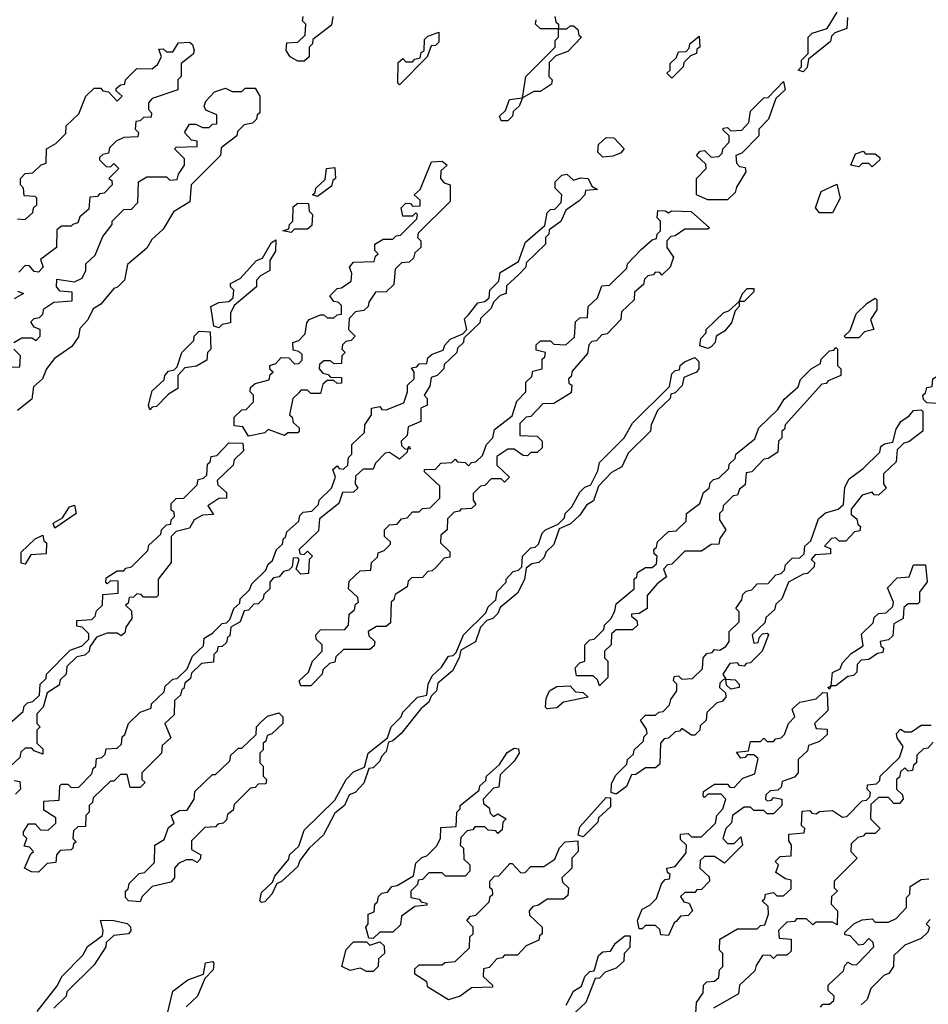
# Model space of a CAD drawing. Extents: x 2708302 to 2968450, y 494490 to 722710.
# Tile 272 of 284: x 2908828 to 2911597, y 676270 to 679268. Entities that reach past the tile are written whole.
import ezdxf

# ---------------------------------------------------------------- set-up
doc = ezdxf.new("R2010")
doc.units = 0

msp = doc.modelspace()

# ---------------------------------------------------------------- linework, layer by layer
at = {"layer": '0CON20XD'}
for points in [[(2909695, 679142.5), (2909675, 679142.5), (2909652.5, 679155), (2909640, 679175), (2909641.7, 679198.3), (2909675, 679200), (2909698.3, 679221.7), (2909700, 679255), (2909690, 679265), (2909691.7, 679278.3)], [(2909781.7, 679278.3), (2909778.3, 679251.7), (2909721.7, 679208.3), (2909720, 679195), (2909710, 679185), (2909710, 679155), (2909695, 679142.5)], [(2910458.3, 679278.3), (2910461.7, 679261.7), (2910470, 679255), (2910470, 679240), (2910495, 679240), (2910505, 679250), (2910515, 679250), (2910528.3, 679238.3), (2910531.7, 679221.7), (2910540, 679215), (2910498.3, 679171.7), (2910461.7, 679158.3), (2910441.7, 679138.3), (2910440, 679095), (2910450, 679085), (2910448.3, 679071.7), (2910415, 679050), (2910395, 679050), (2910360, 679030), (2910350, 679005), (2910331.7, 678988.3), (2910330, 678975), (2910315, 678960)], [(2911215, 679110), (2911200, 679115), (2911210, 679125), (2911210, 679145), (2911230, 679165), (2911230, 679215), (2911243, 679227), (2911288.3, 679241.7), (2911318.3, 679291.7)], [(2911350, 679275), (2911348.3, 679241.7), (2911311.7, 679228.3), (2911301.7, 679218.3), (2911298.3, 679201.7), (2911231.7, 679148.3), (2911227, 679123), (2911215, 679110)], [(2910315, 678960), (2910295, 678960), (2910290, 678975), (2910308.3, 678991.7), (2910320, 679025), (2910360, 679030), (2910370, 679095), (2910460, 679185), (2910460, 679205), (2910470, 679215), (2910470, 679240), (2910415, 679240), (2910400, 679255), (2910401.7, 679268.3)], [(2909985, 679070), (2909980, 679075), (2909981.7, 679138.3), (2909995, 679150), (2910005, 679140), (2910025, 679140), (2910031.7, 679148.3), (2910048.3, 679151.7), (2910051.7, 679168.3), (2910060, 679175), (2910061.7, 679208.3), (2910071.7, 679218.3), (2910105, 679230), (2910105, 679200), (2910095, 679190), (2910081.7, 679188.3), (2910070, 679155), (2909985, 679070)], [(2910815, 679090), (2910800, 679105), (2910810, 679115), (2910810, 679135), (2910828.3, 679151.7), (2910835, 679170), (2910858.3, 679171.7), (2910868.3, 679181.7), (2910870, 679195), (2910898.3, 679218.3), (2910900, 679185), (2910891.7, 679178.3), (2910890, 679165), (2910871.7, 679158.3), (2910851.7, 679138.3), (2910850, 679125), (2910815, 679090)], [(2908821.7, 678661.7), (2908845, 678660), (2908868.3, 678681.7), (2908870, 678695), (2908880, 678705), (2908880, 678725), (2908875, 678730), (2908841.7, 678731.7), (2908840, 678755), (2908830, 678765), (2908830, 678785), (2908845, 678800), (2908868.3, 678801.7), (2908893.6, 678826.4), (2908908.3, 678831.7), (2908910, 678875), (2908938.3, 678891.7), (2908968.3, 678921.7), (2908970, 678945), (2909008.3, 678981.7), (2909030, 679035), (2909055, 679060), (2909075, 679060), (2909081.7, 679051.7), (2909098.3, 679048.3), (2909125, 679020), (2909140, 679035), (2909121.7, 679051.7), (2909121.7, 679058.3), (2909135, 679070), (2909148.3, 679071.7), (2909150, 679085), (2909185, 679120), (2909231.7, 679118.3), (2909248.3, 679131.7), (2909260, 679155), (2909251.7, 679178.3), (2909265, 679180), (2909275, 679170), (2909295, 679170), (2909311.7, 679198.3), (2909345, 679200), (2909355, 679192.5), (2909360, 679175), (2909356.4, 679163.6), (2909320, 679135), (2909320, 679095), (2909310, 679085), (2909310, 679055), (2909231.7, 679028.3), (2909220, 679015), (2909220, 678995), (2909230, 678985), (2909228.3, 678971.7), (2909205, 678970), (2909195, 678960), (2909181.7, 678958.3), (2909180, 678935), (2909190, 678925), (2909188.3, 678911.7), (2909145, 678910), (2909121.7, 678898.3), (2909101.7, 678878.3), (2909098.3, 678861.7), (2909081.7, 678858.3), (2909071.7, 678848.3), (2909071.7, 678841.7), (2909091.7, 678821.7), (2909105, 678820), (2909115, 678830), (2909130, 678815), (2909100, 678785), (2909108.3, 678778.3), (2909110, 678765), (2909085, 678740), (2909071.7, 678738.3), (2909065, 678730), (2909041.7, 678728.3), (2909038.3, 678691.7), (2909011.7, 678668.3), (2909005, 678650), (2908990, 678645), (2908985, 678640), (2908955, 678640), (2908941.7, 678628.3), (2908940, 678575), (2908891.7, 678538.3), (2908900, 678515), (2908885, 678500), (2908871.7, 678501.7), (2908858.3, 678518.3), (2908845, 678520), (2908825, 678500)], [(2910985, 678720), (2910925, 678720), (2910890, 678735), (2910890, 678785), (2910920, 678815), (2910918.3, 678828.3), (2910890, 678855), (2910901.7, 678868.3), (2910915, 678870), (2910935, 678850), (2910958.3, 678851.7), (2910968.3, 678861.7), (2910970, 678875), (2910990, 678895), (2910990, 678915), (2910971.7, 678931.7), (2910971.7, 678938.3), (2910985, 678940), (2910995, 678930), (2911028.3, 678931.7), (2911050, 678955), (2911055, 678990), (2911095, 679030), (2911108.3, 679031.7), (2911155, 679080), (2911160, 679055), (2911131.7, 679028.3), (2911110, 678965), (2911080, 678935), (2911080, 678915), (2911028.3, 678861.7), (2911010, 678855), (2911011.7, 678831.7), (2911021.7, 678821.7), (2911038.3, 678818.3), (2911040, 678805), (2911011.7, 678758.3), (2911008.3, 678741.7), (2910985, 678720)], [(2908810, 678285), (2908835, 678300), (2908865, 678300), (2908878.3, 678291.7), (2908890, 678305), (2908890, 678325), (2908871.7, 678331.7), (2908861.7, 678348.3), (2908871.7, 678358.3), (2908888.3, 678361.7), (2908898.3, 678371.7), (2908901.7, 678388.3), (2908931.7, 678408.3), (2908988.3, 678411.7), (2908988.3, 678438.3), (2908951.7, 678441.7), (2908940, 678455), (2908941.7, 678478.3), (2908995, 678470), (2909018.3, 678481.7), (2909030, 678505), (2909030, 678525), (2909058.3, 678551.7), (2909081.7, 678608.3), (2909110, 678645), (2909110, 678655), (2909145, 678690), (2909168.3, 678691.7), (2909188.3, 678711.7), (2909190, 678775), (2909215, 678790), (2909275, 678790), (2909285, 678780), (2909308.3, 678781.7), (2909311.7, 678798.3), (2909330, 678825), (2909330, 678845), (2909300, 678875), (2909305, 678880), (2909368.3, 678881.7), (2909368.3, 678898.3), (2909351.7, 678901.7), (2909330, 678925), (2909345, 678950), (2909365, 678950), (2909385, 678940), (2909405, 678940), (2909415, 678950), (2909428.3, 678951.7), (2909428.3, 678978.3), (2909395, 678992.5), (2909390, 679005), (2909395, 679020), (2909421.7, 679048.3), (2909455, 679060), (2909475, 679050), (2909505, 679050), (2909515, 679060), (2909545, 679060), (2909560, 679035), (2909560, 678985), (2909551.7, 678978.3), (2909550, 678965), (2909537, 678953), (2909511.7, 678948.3), (2909491.7, 678928.3), (2909490, 678915), (2909441.7, 678878.3), (2909440, 678855), (2909350, 678765), (2909346.4, 678713.6), (2909297, 678683), (2909265, 678630), (2909230.7, 678599.3), (2909215, 678572.5), (2909157, 678523), (2909147.5, 678475), (2909126.4, 678453.6), (2909115, 678450), (2909075, 678402.5), (2909051.7, 678388.3), (2909036.1, 678353.9), (2909011.7, 678328.3), (2909007, 678303), (2908986.4, 678273.6), (2908933.6, 678236.4), (2908910, 678205), (2908897.5, 678175), (2908870, 678150), (2908865, 678112.5), (2908821.7, 678078.3)], [(2910605, 678850), (2910590, 678865), (2910591.7, 678888.3), (2910615, 678910), (2910638.3, 678908.3), (2910670, 678875), (2910658.3, 678861.7), (2910635, 678852.5), (2910605, 678850)], [(2911425, 678820), (2911415, 678830), (2911395, 678830), (2911385, 678820), (2911360, 678825), (2911375, 678860), (2911397.5, 678867.5), (2911405, 678860), (2911435, 678860), (2911448.3, 678848.3), (2911448.3, 678841.7), (2911425, 678820)], [(2909525, 678000), (2909508.3, 678028.3), (2909481.7, 678031.7), (2909481.7, 678058.3), (2909505, 678080), (2909518.3, 678081.7), (2909540, 678105), (2909540, 678125), (2909530, 678135), (2909531.7, 678148.3), (2909545, 678160), (2909588.3, 678171.7), (2909591.7, 678188.3), (2909600, 678195), (2909591.7, 678201.7), (2909590, 678215), (2909608.3, 678221.7), (2909625, 678240), (2909648.3, 678238.3), (2909665, 678220), (2909678.3, 678221.7), (2909688.3, 678231.7), (2909688.3, 678248.3), (2909678.3, 678258.3), (2909661.7, 678261.7), (2909660, 678285), (2909678.3, 678291.7), (2909698.3, 678311.7), (2909702.5, 678345), (2909710, 678355), (2909745, 678370), (2909755, 678370), (2909765, 678360), (2909785, 678360), (2909795, 678370), (2909808.3, 678371.7), (2909808.3, 678398.3), (2909798.3, 678408.3), (2909785, 678410), (2909773, 678427), (2909795, 678450), (2909808.3, 678451.7), (2909838.3, 678471.7), (2909840, 678495), (2909832.5, 678515), (2909845, 678530), (2909908.3, 678531.7), (2909911.7, 678548.3), (2909920, 678555), (2909910, 678565), (2909910, 678585), (2909935, 678600), (2909965, 678600), (2909975, 678610), (2909988.3, 678611.7), (2910038.3, 678661.7), (2910040, 678675), (2910035, 678680), (2910025, 678670), (2909995, 678670), (2909990, 678695), (2910005, 678710), (2910018.3, 678708.3), (2910025, 678700), (2910048.3, 678701.7), (2910048.3, 678718.3), (2910030, 678735), (2910048.3, 678751.7), (2910082.5, 678835), (2910115, 678837.5), (2910130, 678825), (2910111.7, 678808.3), (2910110, 678785), (2910121.7, 678771.7), (2910140, 678765), (2910140, 678715), (2910041.7, 678618.3), (2910040, 678605), (2910050, 678595), (2910050, 678575), (2910031.7, 678558.3), (2910028.3, 678541.7), (2910015, 678530), (2909991.7, 678528.3), (2909971.7, 678508.3), (2909968.3, 678461.7), (2909945, 678440), (2909911.7, 678438.3), (2909891.7, 678408.3), (2909890, 678395), (2909877, 678383), (2909851.7, 678378.3), (2909831.7, 678358.3), (2909830, 678325), (2909850, 678305), (2909838.3, 678291.7), (2909821.7, 678288.3), (2909811.7, 678278.3), (2909810, 678265), (2909820, 678255), (2909810, 678245), (2909808.3, 678221.7), (2909785, 678220), (2909775, 678230), (2909755, 678230), (2909741.7, 678218.3), (2909740, 678205), (2909751.7, 678191.7), (2909768.3, 678188.3), (2909775, 678180), (2909808.3, 678178.3), (2909808.3, 678161.7), (2909795, 678160), (2909785, 678170), (2909765, 678170), (2909751.7, 678158.3), (2909745, 678130), (2909715, 678130), (2909705, 678140), (2909685, 678140), (2909678.3, 678131.7), (2909660, 678115), (2909650, 678065), (2909658.3, 678058.3), (2909661.7, 678041.7), (2909680, 678025), (2909680, 678015), (2909675, 678010), (2909645, 678010), (2909635, 678002.5), (2909585, 678020), (2909575, 678010), (2909525, 678000)], [(2908885, 676672.5), (2908863.6, 676673.6), (2908842.5, 676685), (2908861.7, 676728.3), (2908870, 676735), (2908858.3, 676748.3), (2908841.7, 676751.7), (2908850, 676775), (2908840, 676785), (2908840, 676795), (2908855, 676820), (2908875, 676820), (2908891.7, 676801.7), (2908915, 676800), (2908938.3, 676821.7), (2908938.3, 676838.3), (2908901.7, 676861.7), (2908901.7, 676888.3), (2908948.3, 676891.7), (2908950, 676935), (2908955, 676940), (2908975, 676940), (2908985, 676930), (2909008.3, 676931.7), (2909048.3, 676971.7), (2909051.7, 676988.3), (2909060, 676995), (2909061.7, 677018.3), (2909078.3, 677021.7), (2909088.3, 677031.7), (2909091.7, 677048.3), (2909125, 677050), (2909138.3, 677061.7), (2909140, 677085), (2909148.3, 677091.7), (2909160, 677125), (2909195, 677160), (2909228.3, 677171.7), (2909230, 677185), (2909268.3, 677221.7), (2909271.7, 677238.3), (2909295, 677260), (2909308.3, 677261.7), (2909338.3, 677291.7), (2909355, 677330), (2909388.3, 677361.7), (2909390, 677385), (2909415, 677400), (2909445, 677430), (2909458.3, 677431.7), (2909468.3, 677441.7), (2909480, 677475), (2909498.3, 677491.7), (2909500, 677505), (2909528.3, 677531.7), (2909535, 677550), (2909578.3, 677591.7), (2909585, 677610), (2909598.3, 677621.7), (2909610, 677655), (2909628.3, 677671.7), (2909631.7, 677688.3), (2909638.3, 677691.7), (2909641.7, 677708.3), (2909678.3, 677741.7), (2909681.7, 677758.3), (2909691.7, 677768.3), (2909718.3, 677771.7), (2909738.3, 677791.7), (2909740, 677805), (2909778.3, 677841.7), (2909790, 677875), (2909781.7, 677898.3), (2909795, 677910), (2909801.7, 677901.7), (2909815, 677900), (2909828.3, 677911.7), (2909830, 677935), (2909840, 677945), (2909840, 677975), (2909878.3, 678011.7), (2909880, 678035), (2909900, 678065), (2909900, 678085), (2909925, 678090), (2909931.7, 678081.7), (2909945, 678080), (2909998.3, 678101.7), (2910010, 678135), (2910010, 678155), (2910030, 678175), (2910030, 678195), (2910021.7, 678208.3), (2910038.3, 678211.7), (2910045, 678220), (2910068.3, 678221.7), (2910071.7, 678238.3), (2910085, 678250), (2910118.3, 678261.7), (2910123, 678277), (2910140, 678295), (2910178.3, 678311.7), (2910190, 678325), (2910183, 678357), (2910195, 678370), (2910223.6, 678406.4), (2910245, 678410), (2910258.3, 678421.7), (2910260, 678445), (2910288.3, 678471.7), (2910291.7, 678498.3), (2910348.3, 678531.7), (2910369.3, 678590.7), (2910428.3, 678641.7), (2910435, 678680), (2910445, 678690), (2910458.3, 678691.7), (2910478.3, 678711.7), (2910480, 678735), (2910460, 678755), (2910460, 678775), (2910480, 678795), (2910495, 678797.5), (2910515, 678780), (2910537, 678787), (2910560, 678785), (2910571.7, 678761.7), (2910588.3, 678751.7), (2910551.7, 678748.3), (2910550, 678735), (2910533, 678717), (2910491.7, 678688.3), (2910476.4, 678653.6), (2910441.7, 678628.3), (2910440, 678615), (2910430, 678605), (2910430, 678585), (2910371.7, 678528.3), (2910370, 678515), (2910348.3, 678491.7), (2910311.7, 678458.3), (2910310, 678435), (2910291.7, 678428.3), (2910271.7, 678408.3), (2910265, 678390), (2910231.7, 678358.3), (2910230, 678345), (2910181.7, 678298.3), (2910180, 678285), (2910161.7, 678268.3), (2910160, 678255), (2910121.7, 678218.3), (2910120, 678205), (2910100, 678185), (2910081.7, 678178.3), (2910077.5, 678152.5), (2910060, 678125), (2910070, 678115), (2910070, 678095), (2910050, 678085), (2910050, 678045), (2910011.7, 678028.3), (2910008.3, 678001.7), (2909990, 677985), (2909991.7, 677971.7), (2910001.7, 677961.7), (2910010, 677960), (2910015, 677970), (2910018.3, 677961.7), (2910010, 677960), (2910008.3, 677951.7), (2909985, 677930), (2909955, 677950), (2909941.7, 677948.3), (2909911.7, 677918.3), (2909905, 677900), (2909875, 677900), (2909851.7, 677878.3), (2909850, 677855), (2909858.3, 677841.7), (2909845, 677830), (2909811.7, 677828.3), (2909800, 677795), (2909741.7, 677748.3), (2909738.3, 677711.7), (2909680, 677655), (2909681.7, 677641.7), (2909695, 677640), (2909705, 677650), (2909720, 677635), (2909710, 677625), (2909708.3, 677581.7), (2909685, 677580), (2909670, 677595), (2909680, 677625), (2909675, 677630), (2909661.7, 677628.3), (2909658.3, 677601.7), (2909648.3, 677591.7), (2909631.7, 677588.3), (2909618.3, 677571.7), (2909601.7, 677568.3), (2909590, 677555), (2909590, 677535), (2909571.7, 677518.3), (2909570, 677505), (2909555, 677490), (2909541.7, 677488.3), (2909525, 677470), (2909511.7, 677468.3), (2909500, 677435), (2909471.7, 677418.3), (2909468.3, 677391.7), (2909461.7, 677388.3), (2909458.3, 677371.7), (2909445, 677360), (2909431.7, 677358.3), (2909430, 677345), (2909420, 677335), (2909418.3, 677311.7), (2909381.7, 677308.3), (2909351.7, 677278.3), (2909348.3, 677261.7), (2909331.7, 677248.3), (2909328.3, 677231.7), (2909321.7, 677228.3), (2909318.3, 677211.7), (2909300, 677195), (2909298.3, 677151.7), (2909270, 677125), (2909288.3, 677081.7), (2909261.7, 677058.3), (2909260, 677035), (2909200, 676975), (2909200, 676955), (2909210, 676945), (2909195, 676930), (2909165, 676930), (2909155, 676970), (2909135, 676970), (2909115, 676950), (2909105, 676950), (2909051.7, 676898.3), (2909050, 676885), (2909040, 676875), (2909040, 676855), (2909030, 676845), (2909028.3, 676811.7), (2909005, 676810), (2908991.7, 676798.3), (2908990, 676775), (2909000, 676765), (2908991.7, 676758.3), (2908990, 676745), (2908985, 676740), (2908951.7, 676738.3), (2908940, 676725), (2908938.3, 676701.7), (2908911.7, 676698.3), (2908885, 676672.5)], [(2909735, 678730), (2909720, 678735), (2909728.3, 678741.7), (2909730, 678755), (2909758.3, 678781.7), (2909762.5, 678815), (2909788.3, 678818.3), (2909790, 678785), (2909781.7, 678778.3), (2909778.3, 678761.7), (2909735, 678730)], [(2911305, 678680), (2911265, 678680), (2911252.5, 678695), (2911270, 678745), (2911317.5, 678767.5), (2911327.5, 678725), (2911305, 678680)], [(2909655, 678620), (2909630, 678625), (2909648.3, 678631.7), (2909650, 678645), (2909660, 678655), (2909661.7, 678698.3), (2909675, 678710), (2909708.3, 678708.3), (2909710, 678685), (2909720, 678675), (2909718.3, 678641.7), (2909705, 678630), (2909665, 678630), (2909655, 678620)], [(2909715, 677240), (2909685, 677240), (2909680, 677255), (2909708.3, 677281.7), (2909720, 677315), (2909750, 677345), (2909750, 677365), (2909731.7, 677381.7), (2909730, 677395), (2909745, 677410), (2909818.3, 677411.7), (2909830, 677425), (2909831.7, 677458.3), (2909848.3, 677471.7), (2909851.7, 677488.3), (2909860, 677495), (2909858.3, 677508.3), (2909830, 677535), (2909831.7, 677558.3), (2909865, 677590), (2909898.3, 677591.7), (2909900, 677615), (2909918.3, 677631.7), (2909920, 677645), (2909938.3, 677651.7), (2909958.3, 677671.7), (2909958.3, 677678.3), (2909940, 677695), (2909940, 677715), (2909955, 677730), (2909978.3, 677731.7), (2909991.7, 677748.3), (2910008.3, 677751.7), (2910025, 677770), (2910045, 677770), (2910055, 677780), (2910078.3, 677781.7), (2910108.3, 677811.7), (2910108.3, 677848.3), (2910061.7, 677891.7), (2910061.7, 677898.3), (2910095, 677900), (2910111.7, 677918.3), (2910145, 677920), (2910155, 677930), (2910161.7, 677921.7), (2910185, 677920), (2910195, 677910), (2910205, 677920), (2910218.3, 677921.7), (2910238.3, 677941.7), (2910250, 677975), (2910270, 677995), (2910275, 678020), (2910328.3, 678061.7), (2910343, 678107), (2910370, 678135), (2910370, 678165), (2910388.3, 678181.7), (2910391.7, 678198.3), (2910420, 678205), (2910420, 678235), (2910428.3, 678241.7), (2910430, 678255), (2910401.7, 678261.7), (2910401.7, 678278.3), (2910415, 678290), (2910445, 678290), (2910455, 678280), (2910491.7, 678278.3), (2910518.3, 678301.7), (2910521.7, 678348.3), (2910535, 678360), (2910558.3, 678361.7), (2910560, 678395), (2910588.3, 678421.7), (2910601.7, 678458.3), (2910625, 678460), (2910678.3, 678511.7), (2910680, 678525), (2910721.7, 678568.3), (2910755, 678597.5), (2910768.3, 678601.7), (2910770, 678615), (2910780, 678625), (2910780, 678655), (2910770, 678665), (2910772.5, 678687.5), (2910795, 678686.7), (2910805, 678680), (2910814, 678686), (2910874.1, 678684.1), (2910930, 678635), (2910925, 678630), (2910855, 678630), (2910825, 678610), (2910811.7, 678608.3), (2910800, 678595), (2910800, 678575), (2910820, 678545), (2910810, 678515), (2910785, 678490), (2910778.3, 678498.3), (2910765, 678500), (2910758.3, 678491.7), (2910741.7, 678488.3), (2910731.7, 678478.3), (2910728.3, 678461.7), (2910701.7, 678438.3), (2910700, 678415), (2910661.7, 678378.3), (2910660, 678355), (2910618.3, 678311.7), (2910601.7, 678308.3), (2910585, 678290), (2910571.7, 678288.3), (2910561.7, 678278.3), (2910558.3, 678251.7), (2910511.7, 678198.3), (2910508.3, 678181.7), (2910500, 678175), (2910501.7, 678161.7), (2910510, 678155), (2910508.3, 678131.7), (2910455, 678100), (2910421.7, 678098.3), (2910385, 678060), (2910371.7, 678058.3), (2910351.7, 678038.3), (2910351.7, 678001.7), (2910405, 678000), (2910420, 677985), (2910420, 677965), (2910405, 677950), (2910385, 677950), (2910375, 677940), (2910361.7, 677941.7), (2910335, 677960), (2910315, 677960), (2910281.7, 677938.3), (2910281.7, 677911.7), (2910320, 677875), (2910305, 677860), (2910295, 677870), (2910265, 677870), (2910245, 677850), (2910231.7, 677848.3), (2910210, 677825), (2910210, 677805), (2910218.3, 677791.7), (2910205, 677780), (2910171.7, 677778.3), (2910168.3, 677771.7), (2910151.7, 677768.3), (2910131.7, 677748.3), (2910130, 677715), (2910111.7, 677698.3), (2910110, 677675), (2910138.3, 677648.3), (2910138.3, 677631.7), (2910121.7, 677628.3), (2910098.3, 677601.7), (2910085, 677590), (2910071.7, 677588.3), (2910055, 677570), (2910021.7, 677568.3), (2910011.7, 677558.3), (2910008.3, 677541.7), (2909971.7, 677518.3), (2909968.3, 677501.7), (2909960, 677495), (2909958.3, 677431.7), (2909945, 677420), (2909915, 677420), (2909890, 677405), (2909891.7, 677391.7), (2909910, 677375), (2909908.3, 677361.7), (2909895, 677350), (2909815, 677350), (2909791.7, 677328.3), (2909788.3, 677311.7), (2909771.7, 677308.3), (2909751.7, 677288.3), (2909750, 677275), (2909715, 677240)], [(2909435, 678330), (2909420, 678335), (2909410, 678395), (2909435, 678406.7), (2909465, 678410), (2909478.3, 678421.7), (2909480, 678445), (2909470, 678455), (2909470, 678465), (2909500, 678480), (2909550, 678535), (2909568.3, 678541.7), (2909595, 678590), (2909608.3, 678598.3), (2909607, 678563), (2909590, 678535), (2909590, 678505), (2909561.7, 678488.3), (2909550, 678475), (2909550, 678455), (2909481.7, 678398.3), (2909470, 678375), (2909470, 678345), (2909445, 678340), (2909435, 678330)], [(2908821.7, 678441.7), (2908840, 678435), (2908811.7, 678418.3)], [(2910925, 678267.5), (2910900, 678275), (2910903, 678297), (2910920, 678315), (2910920, 678325), (2910973.6, 678376.4), (2910988.3, 678381.7), (2911020, 678410), (2911030, 678435), (2911045, 678450), (2911065, 678450), (2911065, 678440), (2911035, 678410), (2911020, 678410), (2911020, 678395), (2911008.3, 678381.7), (2910996.7, 678345), (2910975, 678320), (2910950, 678305), (2910946.7, 678285), (2910935, 678272.5), (2910925, 678267.5)], [(2911385, 678300), (2911345, 678300), (2911340, 678305), (2911358.3, 678321.7), (2911377, 678373), (2911410, 678405), (2911435, 678420), (2911440, 678415), (2911440, 678385), (2911420, 678355), (2911430, 678325), (2911401.7, 678318.3), (2911385, 678300)], [(2909225, 678080), (2909220, 678095), (2909231.7, 678138.3), (2909268.3, 678171.7), (2909270, 678185), (2909281.7, 678198.3), (2909298.3, 678201.7), (2909308.3, 678211.7), (2909322.5, 678255), (2909358.3, 678291.7), (2909360, 678305), (2909375, 678320), (2909408.3, 678318.3), (2909410, 678265), (2909400, 678255), (2909398.3, 678231.7), (2909367, 678213), (2909331.7, 678208.3), (2909310, 678185), (2909310, 678145), (2909281.7, 678128.3), (2909245, 678090), (2909231.7, 678088.3), (2909225, 678080)], [(2908795, 678210), (2908828.3, 678211.7), (2908830, 678245), (2908810, 678265)], [(2910595, 677240), (2910588.3, 677258.3), (2910575, 677270), (2910525, 677270), (2910520, 677295), (2910535, 677310), (2910550, 677315), (2910550, 677365), (2910565, 677380), (2910578.3, 677381.7), (2910608.3, 677411.7), (2910610, 677425), (2910630, 677445), (2910641.7, 677468.3), (2910645, 677490), (2910700, 677535), (2910700, 677565), (2910708.3, 677571.7), (2910710, 677585), (2910735, 677600), (2910755, 677600), (2910768.3, 677611.7), (2910770, 677635), (2910761.7, 677641.7), (2910760, 677655), (2910768.3, 677661.7), (2910771.7, 677678.3), (2910805, 677710), (2910828.3, 677711.7), (2910858.3, 677741.7), (2910860, 677765), (2910900, 677795), (2910911.7, 677828.3), (2910928.3, 677841.7), (2910931.7, 677858.3), (2910941.7, 677868.3), (2910958.3, 677871.7), (2910988.3, 677901.7), (2910990, 677915), (2911008.3, 677931.7), (2911010, 677945), (2911068.3, 677991.7), (2911080, 678025), (2911138.3, 678081.7), (2911157, 678113), (2911200, 678150), (2911207, 678173), (2911240, 678205), (2911268.3, 678221.7), (2911270, 678235), (2911295, 678260), (2911308.3, 678261.7), (2911315, 678270), (2911320, 678265), (2911320, 678215), (2911330, 678205), (2911330, 678185), (2911291.7, 678168.3), (2911285, 678160), (2911271.7, 678158.3), (2911160, 678035), (2911158.3, 678021.7), (2911150, 678015), (2911150, 677995), (2911140, 677985), (2911138.3, 677951.7), (2911108.3, 677931.7), (2911095, 677930), (2911058.3, 677891.7), (2911041.7, 677888.3), (2911038.3, 677851.7), (2911021.7, 677838.3), (2911015, 677820), (2911001.7, 677818.3), (2910971.7, 677788.3), (2910970, 677775), (2910960, 677765), (2910960, 677745), (2910980, 677715), (2910961.7, 677688.3), (2910958.3, 677671.7), (2910935, 677670), (2910905, 677650), (2910855, 677650), (2910815, 677610), (2910801.7, 677608.3), (2910790, 677595), (2910798.3, 677571.7), (2910770, 677550), (2910740, 677515), (2910740, 677475), (2910715, 677460), (2910691.7, 677458.3), (2910691.7, 677451.7), (2910708.3, 677438.3), (2910710, 677425), (2910695, 677410), (2910645, 677410), (2910631.7, 677398.3), (2910630, 677365), (2910610, 677345), (2910610, 677325), (2910620, 677315), (2910620, 677265), (2910595, 677240)], [(2911625, 678100), (2911591.7, 678101.7), (2911581.7, 678111.7), (2911580, 678125), (2911588.3, 678131.7), (2911591.7, 678148.3), (2911608.3, 678151.7), (2911610, 678175), (2911635, 678190), (2911650, 678215), (2911650, 678235), (2911660, 678245), (2911650, 678255), (2911651.7, 678268.3), (2911668.3, 678271.7), (2911675, 678280), (2911718.3, 678278.3), (2911718.3, 678241.7), (2911671.7, 678178.3), (2911668.3, 678151.7), (2911641.7, 678128.3), (2911638.3, 678111.7), (2911625, 678100)], [(2909565, 676580), (2909560, 676585), (2909565, 676610), (2909598.3, 676641.7), (2909605, 676660), (2909648.3, 676711.7), (2909650, 676725), (2909678.3, 676751.7), (2909695, 676800), (2909788.3, 676891.7), (2909822.5, 676955), (2909845, 676977.5), (2909878.3, 676991.7), (2909890, 677035), (2909948.3, 677081.7), (2909960, 677115), (2909990, 677145), (2909995, 677160), (2910040, 677205), (2910068.3, 677211.7), (2910072.5, 677245), (2910085, 677270), (2910113, 677297), (2910135, 677330), (2910148.3, 677331.7), (2910158.3, 677341.7), (2910180, 677395), (2910248.3, 677461.7), (2910255, 677480), (2910278.3, 677501.7), (2910283, 677527), (2910310, 677555), (2910310, 677565), (2910331.7, 677588.3), (2910348.3, 677591.7), (2910358.3, 677601.7), (2910360, 677635), (2910385, 677660), (2910398.3, 677661.7), (2910408.3, 677671.7), (2910420, 677705), (2910430, 677715), (2910468.3, 677731.7), (2910488.3, 677751.7), (2910490, 677765), (2910510, 677785), (2910535, 677830), (2910550, 677845), (2910568.3, 677851.7), (2910590, 677895), (2910595, 677920), (2910670, 677995), (2910695, 678040), (2910808.3, 678151.7), (2910815, 678190), (2910825, 678200), (2910838.3, 678201.7), (2910840, 678215), (2910853.9, 678226.1), (2910885, 678240), (2910897, 678227), (2910897.5, 678205), (2910890, 678195), (2910851.7, 678178.3), (2910846.1, 678153.9), (2910825, 678132.5), (2910811.7, 678128.3), (2910810, 678115), (2910771.7, 678078.3), (2910752.5, 678035), (2910750, 678015), (2910681.7, 677948.3), (2910663, 677907), (2910630.7, 677889.3), (2910591.7, 677848.3), (2910576.4, 677803.6), (2910555, 677790), (2910535, 677760), (2910506.4, 677733.6), (2910471.7, 677718.3), (2910455, 677670), (2910431.7, 677648.3), (2910425, 677630), (2910410, 677615), (2910388.3, 677611.7), (2910371.7, 677598.3), (2910366.4, 677563.6), (2910345, 677522.5), (2910291.7, 677478.3), (2910285, 677460), (2910270, 677445), (2910251.7, 677438.3), (2910231.7, 677418.3), (2910216.4, 677373.6), (2910171.7, 677348.3), (2910167.5, 677325), (2910146.7, 677285), (2910101.7, 677248.3), (2910097.5, 677225), (2910081.7, 677208.3), (2910075, 677190), (2910050, 677170), (2909990, 677095), (2909965, 677072.5), (2909951.7, 677068.3), (2909945, 677040), (2909930, 677025), (2909925, 677010), (2909905, 676990), (2909891.7, 676988.3), (2909876.2, 676943.8), (2909850, 676915), (2909831.7, 676908.3), (2909817.5, 676875), (2909788.3, 676851.7), (2909753.6, 676786.4), (2909710, 676745), (2909681.7, 676708.3), (2909675, 676690), (2909625, 676642.5), (2909611.7, 676638.3), (2909596.7, 676605), (2909575, 676582.5), (2909565, 676580)], [(2910645, 676910), (2910630, 676915), (2910631.7, 676941.7), (2910643, 676967), (2910678.3, 677001.7), (2910680, 677015), (2910698.3, 677031.7), (2910700, 677045), (2910728.3, 677071.7), (2910730, 677085), (2910740, 677095), (2910738.3, 677108.3), (2910720, 677135), (2910735, 677150), (2910765, 677150), (2910775, 677160), (2910788.3, 677161.7), (2910808.3, 677181.7), (2910811.7, 677198.3), (2910830, 677225), (2910830, 677245), (2910820, 677255), (2910821.7, 677268.3), (2910835, 677270), (2910845, 677260), (2910878.3, 677261.7), (2910908.3, 677291.7), (2910910, 677325), (2910921.7, 677338.3), (2910938.3, 677341.7), (2910945, 677350), (2910961.7, 677348.3), (2910980, 677360), (2910990, 677375), (2910990, 677405), (2911020, 677435), (2911020, 677465), (2911010, 677475), (2911028.3, 677501.7), (2911031.7, 677518.3), (2911041.7, 677528.3), (2911058.3, 677531.7), (2911075, 677550), (2911108.3, 677551.7), (2911131.7, 677578.3), (2911148.3, 677581.7), (2911158.3, 677591.7), (2911161.7, 677608.3), (2911181.7, 677628.3), (2911205, 677630), (2911218.3, 677641.7), (2911220, 677665), (2911238.3, 677681.7), (2911261.7, 677748.3), (2911283, 677767), (2911321.7, 677778.3), (2911338.3, 677791.7), (2911342.5, 677845), (2911355, 677870), (2911398.3, 677901.7), (2911448.3, 677951.7), (2911451.7, 677968.3), (2911463, 677977), (2911488.3, 677981.7), (2911498.3, 678021.7), (2911512.5, 678045), (2911538.3, 678061.7), (2911551.7, 678078.3), (2911575, 678080), (2911580, 678075), (2911580, 678015), (2911537, 677983), (2911521.7, 677978.3), (2911501.7, 677958.3), (2911498.3, 677921.7), (2911460, 677885), (2911460, 677855), (2911468.3, 677841.7), (2911445, 677820), (2911431.7, 677821.7), (2911425, 677830), (2911395, 677820), (2911361.7, 677778.3), (2911361.7, 677761.7), (2911378.3, 677748.3), (2911381.7, 677731.7), (2911390, 677725), (2911388.3, 677711.7), (2911371.7, 677708.3), (2911345, 677680), (2911325, 677680), (2911315, 677690), (2911301.7, 677688.3), (2911280, 677665), (2911298.3, 677658.3), (2911298.3, 677641.7), (2911251.7, 677638.3), (2911240, 677625), (2911250, 677615), (2911248.3, 677601.7), (2911228.3, 677581.7), (2911215, 677580), (2911170, 677555), (2911150, 677505), (2911131.7, 677488.3), (2911128.3, 677471.7), (2911101.7, 677448.3), (2911098.3, 677431.7), (2911060, 677395), (2911065, 677370), (2911078.3, 677371.7), (2911081.7, 677388.3), (2911091.7, 677398.3), (2911105, 677400), (2911110, 677395), (2911090, 677345), (2911055, 677310), (2911041.7, 677308.3), (2911035, 677300), (2911021.7, 677301.7), (2911015, 677310), (2910991.7, 677308.3), (2910970, 677275), (2910980, 677260), (2911008.3, 677258.3), (2911020, 677245), (2911020, 677235), (2910995, 677230), (2910981.7, 677241.7), (2910980, 677260), (2910971.7, 677258.3), (2910961.7, 677248.3), (2910960, 677235), (2910978.3, 677218.3), (2910980, 677205), (2910968.3, 677191.7), (2910951.7, 677188.3), (2910921.7, 677158.3), (2910920, 677135), (2910901.7, 677118.3), (2910900, 677105), (2910885, 677090), (2910875, 677090), (2910845, 677110), (2910838.3, 677101.7), (2910825, 677100), (2910805, 677080), (2910791.7, 677078.3), (2910780, 677065), (2910778.3, 677001.7), (2910765, 676990), (2910735, 676990), (2910705, 676970), (2910691.7, 676968.3), (2910676.4, 676933.6), (2910645, 676910)], [(2908745, 677080), (2908838.3, 677161.7), (2908841.7, 677178.3), (2908851.7, 677188.3), (2908868.3, 677191.7), (2908888.3, 677211.7), (2908890, 677245), (2908908.3, 677261.7), (2908910, 677275), (2908981.7, 677348.3), (2909018.3, 677361.7), (2909038.3, 677381.7), (2909038.3, 677398.3), (2909018.3, 677418.3), (2909001.7, 677421.7), (2909001.7, 677438.3), (2909048.3, 677441.7), (2909058.3, 677451.7), (2909061.7, 677468.3), (2909080, 677485), (2909081.7, 677518.3), (2909128.3, 677521.7), (2909128.3, 677558.3), (2909105, 677560), (2909095, 677550), (2909090, 677555), (2909091.7, 677568.3), (2909125, 677590), (2909145, 677590), (2909151.7, 677598.3), (2909168.3, 677601.7), (2909218.3, 677651.7), (2909221.7, 677668.3), (2909258.3, 677701.7), (2909260, 677715), (2909275, 677730), (2909288.3, 677731.7), (2909290, 677745), (2909300, 677755), (2909298.3, 677768.3), (2909290, 677775), (2909290, 677795), (2909305, 677810), (2909328.3, 677811.7), (2909368.3, 677851.7), (2909371.7, 677868.3), (2909388.3, 677871.7), (2909398.3, 677881.7), (2909400, 677915), (2909408.3, 677921.7), (2909411.7, 677938.3), (2909428.3, 677941.7), (2909465, 677980), (2909508.3, 677978.3), (2909510, 677955), (2909481.7, 677928.3), (2909478.3, 677911.7), (2909430, 677865), (2909431.7, 677851.7), (2909458.3, 677828.3), (2909458.3, 677811.7), (2909435, 677810), (2909401.7, 677788.3), (2909418.3, 677761.7), (2909385, 677760), (2909360, 677745), (2909345, 677720), (2909305, 677710), (2909290, 677695), (2909290, 677615), (2909250, 677565), (2909250, 677515), (2909245, 677510), (2909205, 677510), (2909198.3, 677518.3), (2909185, 677520), (2909175, 677510), (2909161.7, 677508.3), (2909158.3, 677491.7), (2909150, 677485), (2909168.3, 677468.3), (2909170, 677445), (2909151.7, 677418.3), (2909148.3, 677401.7), (2909137.5, 677392.5), (2909125, 677400), (2909095, 677400), (2909061.7, 677388.3), (2909041.7, 677358.3), (2909040, 677345), (2909027, 677333), (2909001.7, 677328.3), (2908971.7, 677298.3), (2908970, 677275), (2908951.7, 677258.3), (2908948.3, 677241.7), (2908911.7, 677218.3), (2908900, 677175), (2908880, 677155), (2908880, 677125), (2908890, 677115), (2908880, 677105), (2908880, 677065), (2908898.3, 677048.3), (2908898.3, 677031.7), (2908871.7, 677041.7), (2908865, 677050), (2908845, 677050), (2908831.7, 677038.3), (2908828.3, 677021.7), (2908800, 676995)], [(2908935, 677720), (2908930, 677735), (2908958.3, 677751.7), (2908980, 677785), (2908995, 677790), (2909000, 677765), (2908935, 677720)], [(2908845, 677610), (2908833, 677613), (2908833, 677647), (2908875, 677687.5), (2908898.3, 677698.3), (2908901.7, 677681.7), (2908910, 677675), (2908908.3, 677641.7), (2908861.7, 677638.3), (2908845, 677610)], [(2911295, 677230), (2911290, 677235), (2911300, 677240), (2911305, 677280), (2911328.3, 677291.7), (2911335, 677310), (2911361.7, 677338.3), (2911398.3, 677361.7), (2911393, 677397), (2911428.3, 677431.7), (2911431.7, 677448.3), (2911445, 677460), (2911468.3, 677461.7), (2911488.3, 677481.7), (2911490, 677495), (2911471.7, 677538.3), (2911501.7, 677568.3), (2911538.3, 677571.7), (2911551.7, 677608.3), (2911588.3, 677608.3), (2911593, 677557), (2911570, 677525), (2911570, 677495), (2911565, 677490), (2911535, 677490), (2911521.7, 677478.3), (2911520, 677445), (2911491.7, 677428.3), (2911488.3, 677391.7), (2911475, 677380), (2911450, 677375), (2911451.7, 677361.7), (2911460, 677355), (2911458.3, 677341.7), (2911441.7, 677338.3), (2911415, 677320), (2911391.7, 677318.3), (2911380, 677305), (2911378.3, 677281.7), (2911368.3, 677271.7), (2911351.7, 677268.3), (2911315, 677240), (2911300, 677240), (2911295, 677230)], [(2910435, 677170), (2910430, 677175), (2910431.7, 677201.7), (2910442.5, 677225), (2910465, 677237.5), (2910505, 677240), (2910521.7, 677221.7), (2910545, 677220), (2910560, 677205), (2910485, 677190), (2910465, 677172.5), (2910435, 677170)], [(2910805, 676480), (2910781.7, 676481.7), (2910778.3, 676498.3), (2910765, 676510), (2910735, 676510), (2910725, 676500), (2910715, 676500), (2910710, 676525), (2910725, 676560), (2910748.3, 676571.7), (2910768.3, 676591.7), (2910783.6, 676636.4), (2910795, 676650), (2910808.3, 676651.7), (2910810, 676665), (2910801.7, 676671.7), (2910800, 676685), (2910825, 676690), (2910858.3, 676731.7), (2910860, 676755), (2910841.7, 676771.7), (2910841.7, 676788.3), (2910865, 676790), (2910875, 676780), (2910905, 676780), (2910948.3, 676821.7), (2910952.5, 676845), (2910970, 676865), (2910980, 676895), (2910965, 676910), (2910925, 676910), (2910915, 676900), (2910910, 676905), (2910911.7, 676918.3), (2910945, 676940), (2910985, 676940), (2910991.7, 676931.7), (2911005, 676930), (2911031.7, 676958.3), (2911068.3, 676971.7), (2911078.3, 677018.3), (2911065, 677030), (2911045, 677030), (2911038.3, 677021.7), (2911025, 677020), (2911011.7, 677038.3), (2911048.3, 677041.7), (2911055, 677070), (2911085, 677070), (2911095, 677080), (2911105, 677070), (2911125, 677070), (2911131.7, 677078.3), (2911148.3, 677081.7), (2911158.3, 677091.7), (2911170, 677125), (2911190, 677145), (2911181.7, 677168.3), (2911205, 677190), (2911255, 677200), (2911275, 677220), (2911288.3, 677218.3), (2911290, 677165), (2911250, 677125), (2911255, 677110), (2911288.3, 677108.3), (2911288.3, 677091.7), (2911265, 677070), (2911231.7, 677058.3), (2911228.3, 677041.7), (2911200, 677015), (2911200, 676975), (2911188.3, 676961.7), (2911151.7, 676948.3), (2911148.3, 676931.7), (2911138.3, 676921.7), (2911115, 676920), (2911101.7, 676908.3), (2911100, 676895), (2911105, 676890), (2911118.3, 676891.7), (2911125, 676900), (2911150, 676895), (2911150, 676875), (2911125, 676850), (2911105, 676850), (2911095, 676860), (2911065, 676860), (2911055, 676870), (2911035, 676870), (2911000, 676845), (2910997, 676823), (2910980, 676805), (2910970, 676775), (2910985, 676760), (2911005, 676760), (2911025, 676780), (2911030, 676755), (2910975, 676700), (2910945, 676720), (2910915, 676720), (2910901.7, 676708.3), (2910900, 676685), (2910928.3, 676658.3), (2910930, 676645), (2910905, 676620), (2910891.7, 676618.3), (2910885, 676610), (2910855, 676610), (2910841.7, 676598.3), (2910851.7, 676581.7), (2910868.3, 676578.3), (2910877.5, 676555), (2910865, 676540), (2910841.7, 676538.3), (2910828.3, 676521.7), (2910821.7, 676518.3), (2910805, 676480)], [(2909195, 676582.5), (2909160, 676585), (2909150, 676595), (2909150, 676615), (2909158.3, 676621.7), (2909161.7, 676638.3), (2909191.7, 676668.3), (2909208.3, 676671.7), (2909238.3, 676701.7), (2909240, 676755), (2909268.3, 676771.7), (2909281.7, 676808.3), (2909298.3, 676821.7), (2909290, 676845), (2909315, 676860), (2909338.3, 676861.7), (2909360, 676895), (2909361.7, 676918.3), (2909415, 676970), (2909425, 676970), (2909438.3, 676981.7), (2909468.3, 677011.7), (2909471.7, 677028.3), (2909495, 677050), (2909505, 677050), (2909548.3, 677091.7), (2909550, 677115), (2909561.7, 677128.3), (2909583, 677147), (2909617.5, 677157.5), (2909630, 677145), (2909630, 677125), (2909596.4, 677093.6), (2909581.7, 677088.3), (2909578.3, 677071.7), (2909570, 677065), (2909570, 677045), (2909560, 677035), (2909560, 677005), (2909570, 676995), (2909570, 676965), (2909580, 676955), (2909578.3, 676941.7), (2909555, 676940), (2909545, 676930), (2909531.7, 676928.3), (2909481.7, 676878.3), (2909478.3, 676861.7), (2909461.7, 676848.3), (2909458.3, 676831.7), (2909448.3, 676821.7), (2909431.7, 676818.3), (2909425, 676810), (2909391.7, 676808.3), (2909351.7, 676768.3), (2909351.7, 676741.7), (2909380, 676725), (2909378.3, 676711.7), (2909368.3, 676701.7), (2909355, 676710), (2909335, 676710), (2909311.7, 676698.3), (2909300, 676685), (2909300, 676655), (2909288.3, 676641.7), (2909231.7, 676628.3), (2909201.7, 676598.3), (2909195, 676582.5)], [(2910888.3, 676241.7), (2910890, 676275), (2910910, 676305), (2910911.7, 676328.3), (2910921.7, 676338.3), (2910945, 676340), (2910958.3, 676351.7), (2910960, 676375), (2910970, 676385), (2910970, 676425), (2910960, 676435), (2910961.7, 676468.3), (2911015, 676500), (2911075, 676500), (2911085, 676510), (2911098.3, 676511.7), (2911110, 676545), (2911108.3, 676568.3), (2911090, 676585), (2911098.3, 676591.7), (2911100, 676605), (2911125, 676610), (2911135, 676600), (2911155, 676600), (2911178.3, 676621.7), (2911178.3, 676648.3), (2911161.7, 676651.7), (2911131.7, 676671.7), (2911140, 676695), (2911130, 676705), (2911145, 676720), (2911178.3, 676721.7), (2911180, 676755), (2911171.7, 676768.3), (2911171.7, 676788.3), (2911218.3, 676791.7), (2911220, 676805), (2911210, 676815), (2911211.7, 676858.3), (2911235, 676860), (2911241.7, 676851.7), (2911255, 676850), (2911265, 676857.5), (2911305, 676860), (2911335, 676840), (2911348.3, 676841.7), (2911395, 676890), (2911408.3, 676891.7), (2911418.3, 676901.7), (2911420, 676915), (2911410, 676925), (2911411.7, 676938.3), (2911438.3, 676941.7), (2911448.3, 676951.7), (2911450, 676965), (2911508.3, 677021.7), (2911520, 677055), (2911501.7, 677081.7), (2911500, 677095), (2911511.7, 677108.3), (2911525, 677100), (2911545, 677100), (2911575, 677120), (2911605, 677120)], [(2911611.7, 677068.3), (2911595, 677050), (2911581.7, 677048.3), (2911561.7, 677028.3), (2911560, 677005), (2911551.7, 676998.3), (2911548.3, 676981.7), (2911535, 676980), (2911525, 676990), (2911511.7, 676978.3), (2911508.3, 676961.7), (2911500, 676955), (2911500, 676925), (2911518.3, 676908.3), (2911520, 676895), (2911508.3, 676881.7), (2911491.7, 676881.7), (2911475, 676900), (2911445, 676900), (2911421.7, 676878.3), (2911420, 676835), (2911450, 676805), (2911435, 676790), (2911405, 676790), (2911398.3, 676781.7), (2911381.7, 676778.3), (2911361.7, 676758.3), (2911360, 676735), (2911380, 676715), (2911310, 676645), (2911310, 676625), (2911320, 676615), (2911301.7, 676598.3), (2911300, 676575), (2911320, 676555), (2911318.3, 676511.7), (2911305, 676520), (2911255, 676520), (2911245, 676512.5), (2911225, 676530), (2911195, 676530), (2911188.3, 676521.7), (2911165, 676520), (2911140, 676495), (2911141.7, 676471.7), (2911178.3, 676468.3), (2911178.3, 676431.7), (2911165, 676420), (2911135, 676420), (2911125, 676410), (2911115, 676420), (2911091.7, 676418.3), (2911071.7, 676388.3), (2911068.3, 676371.7), (2911021.7, 676328.3), (2911018.3, 676301.7), (2910941.7, 676258.3)], [(2909905, 676470), (2909891.7, 676471.7), (2909882.5, 676505), (2909890, 676515), (2909890, 676545), (2909908.3, 676551.7), (2909910, 676575), (2909918.3, 676581.7), (2909921.7, 676598.3), (2909931.7, 676608.3), (2909948.3, 676611.7), (2909961.7, 676628.3), (2909978.3, 676631.7), (2910028.3, 676661.7), (2910035, 676700), (2910053, 676717), (2910068.3, 676721.7), (2910098.3, 676751.7), (2910110, 676775), (2910111.7, 676808.3), (2910158.3, 676811.7), (2910160, 676855), (2910170, 676865), (2910170, 676875), (2910228.3, 676921.7), (2910230, 676935), (2910248.3, 676951.7), (2910250, 676965), (2910290, 677000), (2910313.6, 677036.4), (2910335, 677050), (2910348.3, 677048.3), (2910350, 677035), (2910335, 677010), (2910291.7, 676968.3), (2910288.3, 676931.7), (2910271.7, 676928.3), (2910240, 676895), (2910241.7, 676881.7), (2910258.3, 676868.3), (2910261.7, 676851.7), (2910271.7, 676841.7), (2910285, 676850), (2910310, 676835), (2910300, 676825), (2910298.3, 676801.7), (2910285, 676790), (2910278.3, 676798.3), (2910255, 676800), (2910245, 676810), (2910215, 676810), (2910208.3, 676801.7), (2910191.7, 676798.3), (2910171.7, 676778.3), (2910170, 676755), (2910180, 676745), (2910181.7, 676711.7), (2910200, 676695), (2910200, 676675), (2910185, 676660), (2910125, 676660), (2910115, 676670), (2910075, 676670), (2910055, 676650), (2910041.7, 676648.3), (2910040, 676635), (2910020, 676615), (2910020, 676595), (2910045, 676590), (2910051.7, 676581.7), (2910068.3, 676578.3), (2910068.3, 676571.7), (2910031.7, 676568.3), (2909991.7, 676538.3), (2909988.3, 676511.7), (2909965, 676490), (2909925, 676490), (2909905, 676470)], [(2908811.7, 676951.7), (2908828.3, 676948.3), (2908830, 676925), (2908815, 676910)], [(2910545, 676780), (2910530, 676785), (2910535, 676810), (2910615, 676900), (2910628.3, 676898.3), (2910628.3, 676871.7), (2910591.7, 676838.3), (2910590, 676825), (2910545, 676780)], [(2910135, 676283.3), (2910071.7, 676321.7), (2910068.3, 676338.3), (2910031.7, 676361.7), (2910031.7, 676378.3), (2910045, 676390), (2910115, 676390), (2910123, 676397), (2910155, 676400), (2910198.3, 676441.7), (2910200, 676475), (2910210, 676485), (2910210, 676505), (2910190, 676525), (2910201.7, 676538.3), (2910218.3, 676541.7), (2910258.3, 676581.7), (2910261.7, 676598.3), (2910270, 676605), (2910268.3, 676618.3), (2910260, 676625), (2910260, 676645), (2910275, 676660), (2910288.3, 676661.7), (2910321.7, 676698.3), (2910328.3, 676698.3), (2910355, 676670), (2910368.3, 676671.7), (2910385, 676690), (2910425, 676690), (2910458.3, 676711.7), (2910473, 676747), (2910490, 676765), (2910528.3, 676768.3), (2910530, 676735), (2910510, 676715), (2910510, 676685), (2910480, 676655), (2910481.7, 676641.7), (2910500, 676625), (2910498.3, 676601.7), (2910485, 676590), (2910435, 676590), (2910408.3, 676571.7), (2910391.7, 676568.3), (2910380, 676555), (2910381.7, 676541.7), (2910420, 676505), (2910420, 676485), (2910411.7, 676478.3), (2910410, 676465), (2910371.7, 676448.3), (2910345, 676420), (2910305, 676420), (2910298.3, 676411.7), (2910281.7, 676408.3), (2910258.3, 676381.7), (2910241.7, 676378.3), (2910240, 676355), (2910268.3, 676328.3), (2910268.3, 676321.7), (2910205, 676320), (2910170, 676295), (2910135, 676283.3)], [(2911268.3, 676261.7), (2911275, 676270), (2911295, 676270), (2911308.3, 676281.7), (2911310, 676295), (2911291.7, 676311.7), (2911291.7, 676328.3), (2911338.3, 676371.7), (2911341.7, 676388.3), (2911351.7, 676398.3), (2911365, 676390), (2911378.3, 676391.7), (2911430, 676445), (2911428.3, 676458.3), (2911415, 676470), (2911398.3, 676451.7), (2911385, 676450), (2911358.3, 676478.3), (2911341.7, 676481.7), (2911341.7, 676488.3), (2911370, 676515), (2911395, 676527.5), (2911425, 676530), (2911435, 676520), (2911475, 676520), (2911498.3, 676531.7), (2911530, 676565), (2911530, 676595), (2911540, 676605), (2911541.7, 676628.3), (2911575, 676650), (2911598.3, 676651.7)], [(2908881.7, 676248.3), (2908943, 676327), (2908956.2, 676355), (2909020, 676420), (2909035, 676446.2), (2909080, 676480), (2909082.5, 676495), (2909073.9, 676526.1), (2909115, 676525.7), (2909155, 676515.6), (2909165.5, 676505.5), (2909166.7, 676493.3), (2909160, 676485), (2909115, 676480), (2909091.7, 676458.3), (2909090, 676445), (2909055, 676390), (2908971.7, 676308.3), (2908970, 676295), (2908931.7, 676258.3)], [(2911601.7, 676528.3), (2911590, 676515), (2911600, 676505), (2911595, 676490), (2911575, 676470), (2911525, 676450), (2911491.7, 676418.3), (2911490, 676385), (2911476.4, 676363.6), (2911461.7, 676358.3), (2911421.7, 676318.3), (2911410, 676285), (2911391.7, 676268.3)], [(2909905, 676370), (2909885, 676370), (2909865, 676380), (2909835, 676373.3), (2909810, 676385), (2909823, 676437), (2909845, 676460), (2909885, 676460), (2909895, 676450), (2909925, 676460), (2909938.3, 676448.3), (2909940, 676425), (2909921.7, 676408.3), (2909920, 676385), (2909905, 676370)], [(2910493, 676267), (2910515, 676310), (2910540, 676325), (2910550, 676355), (2910565, 676370), (2910578.3, 676371.7), (2910591.7, 676418.3), (2910605, 676430), (2910628.3, 676431.7), (2910643.6, 676456.4), (2910671.7, 676478.3), (2910688.3, 676478.3), (2910687, 676443), (2910670, 676425), (2910668.3, 676401.7), (2910645, 676380), (2910611.7, 676368.3), (2910595, 676350), (2910581.7, 676348.3), (2910552.5, 676275), (2910491.7, 676218.3)], [(2909278.3, 676241.7), (2909295, 676310), (2909340, 676345), (2909388.3, 676361.7), (2909393.8, 676396.2), (2909415, 676400), (2909420, 676395), (2909417.5, 676375), (2909391.7, 676348.3), (2909370, 676295), (2909335, 676262.5)]]:
    msp.add_lwpolyline(points, dxfattribs=at)

doc.saveas('drawing.dxf')
